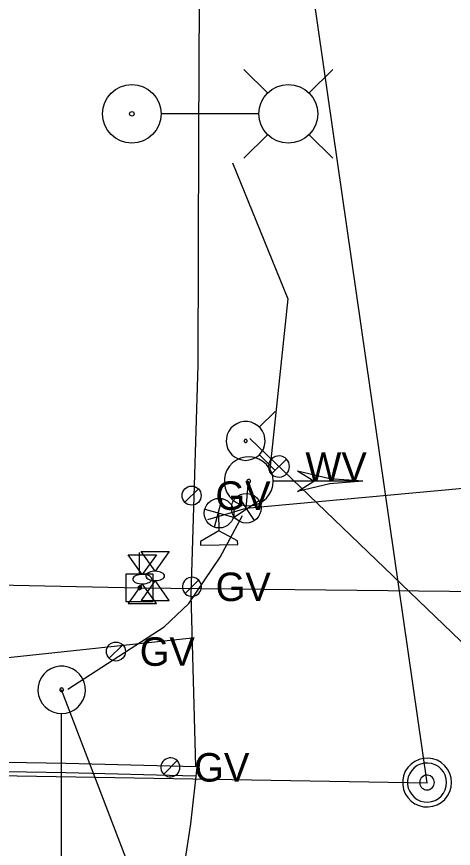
# Model space of a CAD drawing. Extents: x 596028 to 606371, y 330010 to 403088.
# Drawn here: x 604960.8 to 605019.8, y 338014.8 to 338127.1 of the extents above; entities that cross this region are included whole.
import ezdxf

# ---------------------------------------------------------------- set-up
doc = ezdxf.new("R2010")
doc.units = 0
for name, color, linetype in [('E_LTG', 7, 'Continuous'), ('E_SIG', 7, 'Continuous'), ('E_SIG_Conduit', 7, 'Continuous'), ('E_UTL_E_Bold', 7, 'Continuous'), ('E_UTL_EPowerPole', 7, 'Continuous'), ('E_UTL_G', 7, 'Continuous'), ('E_UTL_G_UG', 7, 'Continuous'), ('E_UTL_Overhead', 7, 'Continuous'), ('E_UTL_SAN_MH', 7, 'Continuous'), ('E_UTL_SAN_UG_MMSD', 7, 'Continuous'), ('E_UTL_W', 7, 'Continuous'), ('E_UTL_W_UG', 7, 'Continuous'), ('E_UTL_WHydrant', 7, 'Continuous')]:
    doc.layers.add(name, color=color, linetype=linetype)

# ---------------------------------------------------------------- blocks, each defined once
blk = doc.blocks.new('_U323')
at = {"layer": 'E_SIG'}
for p, q in [((0, 6.1), (0, -6.1)), ((-6.09, 0.4), (6.1, 0.4))]:
    blk.add_line(p, q, dxfattribs=at)
blk.add_circle((0, 0.01), 6.1, dxfattribs=at)
blk = doc.blocks.new('GV')
at = {"layer": 'E_UTL_G'}
blk.add_line((-8.6, -8.6), (8.6, 8.6), dxfattribs=at)
blk.add_circle((0, 0), 12.2, dxfattribs=at)
blk.add_text('GV', height=36.58, dxfattribs=at).set_placement((30.5, -18.3))
blk = doc.blocks.new('_U265')
at = {"layer": 'E_UTL_G', "xscale": 0.32083333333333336, "yscale": 0.32083333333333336}
blk.add_blockref('GV', (0, 0), dxfattribs=at)
blk = doc.blocks.new('_U310')
at = {"layer": 'E_SIG'}
for p, q in [((0, 6.1), (0, -6.1)), ((-6.09, 0.4), (6.1, 0.4))]:
    blk.add_line(p, q, dxfattribs=at)
blk.add_circle((0, 0.01), 6.1, dxfattribs=at)

msp = doc.modelspace()

# ---------------------------------------------------------------- linework, layer by layer
at = {"layer": 'E_LTG'}
for points in [[(604994.72, 338116.75), (604991.49, 338119.98)], [(605000.27, 338116.75), (605003.49, 338119.98)], [(604993.47, 338113.98), (604980.42, 338113.98)], [(604994.72, 338111.21), (604991.49, 338107.98)], [(605000.27, 338111.21), (605003.49, 338107.98)]]:
    msp.add_lwpolyline(points, dxfattribs=at)
for centre, radius in [((604976.39, 338113.98), 3.96), ((604997.49, 338113.98), 3.96), ((604976.39, 338113.98), 0.303)]:
    msp.add_circle(centre, radius, dxfattribs=at)
at = {"layer": 'E_SIG'}
msp.add_line((604988.08, 338060.07), (604988.12, 338057.67), dxfattribs=at)
for points in [[(604995.44, 338064.37), (604995.38, 338065), (604995.2, 338065.6), (604994.92, 338066.16), (604994.53, 338066.65), (604994.06, 338067.06), (604993.51, 338067.38), (604992.92, 338067.58), (604992.3, 338067.67), (604991.67, 338067.64), (604991.06, 338067.49), (604990.49, 338067.23), (604989.98, 338066.87), (604989.55, 338066.41), (604989.21, 338065.89), (604988.97, 338065.3), (604988.86, 338064.69), (604988.86, 338064.06), (604988.97, 338063.44), (604989.21, 338062.86), (604989.55, 338062.33), (604989.98, 338061.88), (604990.49, 338061.52), (604991.06, 338061.25), (604991.67, 338061.11), (604992.3, 338061.08), (604992.92, 338061.17), (604993.51, 338061.37), (604994.06, 338061.69), (604994.53, 338062.1), (604994.92, 338062.59), (604995.2, 338063.15), (604995.38, 338063.75), (604995.44, 338064.37)], [(605007.54, 338064.37), (605003.09, 338064.72), (604998.74, 338065.75)], [(605000.94, 338064.37), (604998.74, 338065.75)], [(604992.39, 338064.37), (604992.39, 338064.42), (604992.38, 338064.47), (604992.35, 338064.51), (604992.32, 338064.55), (604992.29, 338064.58), (604992.25, 338064.6), (604992.2, 338064.62), (604992.15, 338064.63), (604992.1, 338064.62), (604992.06, 338064.61), (604992.01, 338064.59), (604991.98, 338064.56), (604991.94, 338064.53), (604991.92, 338064.49), (604991.9, 338064.44), (604991.89, 338064.4), (604991.89, 338064.35), (604991.9, 338064.3), (604991.92, 338064.26), (604991.94, 338064.22), (604991.98, 338064.18), (604992.01, 338064.15), (604992.06, 338064.13), (604992.1, 338064.12), (604992.15, 338064.12), (604992.2, 338064.13), (604992.25, 338064.14), (604992.29, 338064.17), (604992.32, 338064.2), (604992.35, 338064.24), (604992.38, 338064.28), (604992.39, 338064.33), (604992.39, 338064.37)], [(605007.54, 338064.37), (604995.5, 338064.37)], [(605007.54, 338064.37), (605003.09, 338064.03), (604998.74, 338063)], [(604998.74, 338063), (605000.94, 338064.37)], [(604966.91, 338033.02), (604967.52, 338033.08), (604968.1, 338033.25), (604968.64, 338033.53), (604969.12, 338033.91), (604969.52, 338034.37), (604969.82, 338034.89), (604970.02, 338035.47), (604970.11, 338036.07), (604970.08, 338036.68), (604969.94, 338037.27), (604969.68, 338037.82), (604969.33, 338038.32), (604968.89, 338038.74), (604968.38, 338039.07), (604967.81, 338039.3), (604967.21, 338039.41), (604966.61, 338039.41), (604966.01, 338039.3), (604965.44, 338039.07), (604964.93, 338038.74), (604964.49, 338038.32), (604964.14, 338037.82), (604963.88, 338037.27), (604963.74, 338036.68), (604963.71, 338036.07), (604963.8, 338035.47), (604964, 338034.89), (604964.3, 338034.37), (604964.7, 338033.91), (604965.18, 338033.53), (604965.72, 338033.25), (604966.3, 338033.08), (604966.91, 338033.02)], [(604966.91, 338035.98), (604966.96, 338035.98), (604967, 338036), (604967.04, 338036.02), (604967.08, 338036.05), (604967.11, 338036.08), (604967.13, 338036.12), (604967.15, 338036.17), (604967.16, 338036.21), (604967.15, 338036.26), (604967.14, 338036.3), (604967.12, 338036.35), (604967.1, 338036.38), (604967.06, 338036.42), (604967.02, 338036.44), (604966.98, 338036.46), (604966.93, 338036.47), (604966.89, 338036.47), (604966.84, 338036.46), (604966.8, 338036.44), (604966.76, 338036.42), (604966.73, 338036.38), (604966.7, 338036.35), (604966.68, 338036.3), (604966.67, 338036.26), (604966.67, 338036.21), (604966.67, 338036.17), (604966.69, 338036.12), (604966.71, 338036.08), (604966.74, 338036.05), (604966.78, 338036.02), (604966.82, 338036), (604966.86, 338035.98), (604966.91, 338035.98)], [(604966.91, 338006.33), (604966.91, 338032.97)]]:
    msp.add_lwpolyline(points, dxfattribs=at)
msp.add_lwpolyline([(604985.65, 338056.25), (604985.66, 338055.73), (604990.66, 338055.82), (604990.65, 338056.34), (604988.12, 338057.67)], close=True, dxfattribs=at)
at = {"layer": 'E_SIG_Conduit'}
for points in [[(604986.64, 338059.22), (604991.82, 338060.74), (605049.87, 338066.12), (605105.21, 338040.56)], [(604991.82, 338060.74), (604992.14, 338064.37)], [(604967.76, 338036.33), (604980.73, 338044.73), (604984.07, 338047.87), (604988.3, 338054.12), (604991.31, 338059.74)], [(604988.3, 337980.29), (604966.91, 338036.22)]]:
    msp.add_lwpolyline(points, dxfattribs=at)
at = {"layer": 'E_UTL_E_Bold'}
for points in [[(604975.89, 338054.46), (604979.7, 338054.46)], [(604977.79, 338051.8), (604975.89, 338054.46)], [(604977.62, 338054.89), (604981.43, 338054.89)], [(604979.53, 338052.23), (604977.62, 338054.89)], [(604979.7, 338054.46), (604977.79, 338051.8)], [(604981.43, 338054.89), (604979.53, 338052.23)], [(604979.06, 338051.16), (604979.04, 338051.28), (604978.97, 338051.4), (604978.86, 338051.51), (604978.71, 338051.6), (604978.53, 338051.68), (604978.32, 338051.74), (604978.09, 338051.78), (604977.85, 338051.8), (604977.61, 338051.79), (604977.38, 338051.76), (604977.16, 338051.71), (604976.96, 338051.64), (604976.79, 338051.56), (604976.66, 338051.46), (604976.57, 338051.34), (604976.53, 338051.22), (604976.53, 338051.1), (604976.57, 338050.99), (604976.66, 338050.87), (604976.79, 338050.77), (604976.96, 338050.68), (604977.16, 338050.61), (604977.38, 338050.56), (604977.61, 338050.54), (604977.85, 338050.53), (604978.09, 338050.55), (604978.32, 338050.59), (604978.53, 338050.65), (604978.71, 338050.73), (604978.86, 338050.82), (604978.97, 338050.93), (604979.04, 338051.04), (604979.06, 338051.16)], [(604980.8, 338051.59), (604980.78, 338051.71), (604980.71, 338051.83), (604980.6, 338051.94), (604980.45, 338052.03), (604980.26, 338052.11), (604980.06, 338052.17), (604979.83, 338052.21), (604979.59, 338052.23), (604979.35, 338052.22), (604979.11, 338052.19), (604978.89, 338052.14), (604978.7, 338052.07), (604978.53, 338051.99), (604978.4, 338051.89), (604978.31, 338051.77), (604978.26, 338051.65), (604978.26, 338051.53), (604978.31, 338051.42), (604978.4, 338051.3), (604978.53, 338051.2), (604978.7, 338051.11), (604978.89, 338051.04), (604979.11, 338050.99), (604979.35, 338050.97), (604979.59, 338050.96), (604979.83, 338050.98), (604980.06, 338051.02), (604980.26, 338051.08), (604980.45, 338051.16), (604980.6, 338051.25), (604980.71, 338051.36), (604980.78, 338051.47), (604980.8, 338051.59)], [(604977.79, 338050.53), (604975.89, 338047.86)], [(604979.53, 338050.96), (604977.62, 338048.29)], [(604979.7, 338047.86), (604977.79, 338050.53)], [(604981.43, 338048.29), (604979.53, 338050.96)], [(604977.62, 338048.29), (604981.43, 338048.29)], [(604975.89, 338047.86), (604979.7, 338047.86)]]:
    msp.add_lwpolyline(points, dxfattribs=at)
at = {"layer": 'E_UTL_EPowerPole'}
for points in [[(604977.43, 338051.85), (604977.43, 338054.76)], [(604979.28, 338051.85), (604975.59, 338051.85)], [(604975.59, 338051.85), (604975.59, 338048.16)], [(604979.28, 338048.16), (604979.28, 338051.85)], [(604977.7, 338050.01), (604977.7, 338050.05), (604977.69, 338050.1), (604977.67, 338050.14), (604977.64, 338050.17), (604977.6, 338050.2), (604977.56, 338050.22), (604977.52, 338050.24), (604977.48, 338050.24), (604977.43, 338050.24), (604977.39, 338050.23), (604977.35, 338050.21), (604977.31, 338050.19), (604977.28, 338050.15), (604977.25, 338050.12), (604977.24, 338050.07), (604977.23, 338050.03), (604977.23, 338049.98), (604977.24, 338049.94), (604977.25, 338049.9), (604977.28, 338049.86), (604977.31, 338049.83), (604977.35, 338049.8), (604977.39, 338049.78), (604977.43, 338049.77), (604977.48, 338049.77), (604977.52, 338049.78), (604977.56, 338049.79), (604977.6, 338049.81), (604977.64, 338049.84), (604977.67, 338049.88), (604977.69, 338049.92), (604977.7, 338049.96), (604977.7, 338050.01)], [(604975.59, 338048.16), (604979.28, 338048.16)]]:
    msp.add_lwpolyline(points, dxfattribs=at)
at = {"layer": 'E_UTL_G'}
for points in [[(604985.76, 338050.12), (604985.74, 338050.37), (604985.67, 338050.6), (604985.56, 338050.82), (604985.41, 338051.01), (604985.22, 338051.17), (604985.01, 338051.29), (604984.78, 338051.37), (604984.54, 338051.41), (604984.3, 338051.39), (604984.06, 338051.34), (604983.84, 338051.24), (604983.64, 338051.09), (604983.47, 338050.92), (604983.34, 338050.71), (604983.25, 338050.49), (604983.2, 338050.25), (604983.2, 338050), (604983.25, 338049.76), (604983.34, 338049.54), (604983.47, 338049.33), (604983.64, 338049.15), (604983.84, 338049.01), (604984.06, 338048.91), (604984.3, 338048.85), (604984.54, 338048.84), (604984.78, 338048.88), (604985.01, 338048.96), (604985.22, 338049.08), (604985.41, 338049.24), (604985.56, 338049.43), (604985.67, 338049.65), (604985.74, 338049.88), (604985.76, 338050.12)], [(604983.57, 338049.22), (604985.39, 338051.03)], [(604982.87, 338025.75), (604982.85, 338026), (604982.78, 338026.23), (604982.67, 338026.45), (604982.52, 338026.64), (604982.33, 338026.8), (604982.12, 338026.92), (604981.89, 338027), (604981.65, 338027.04), (604981.41, 338027.02), (604981.17, 338026.97), (604980.95, 338026.87), (604980.75, 338026.72), (604980.58, 338026.55), (604980.45, 338026.34), (604980.36, 338026.12), (604980.31, 338025.88), (604980.31, 338025.63), (604980.36, 338025.39), (604980.45, 338025.17), (604980.58, 338024.96), (604980.75, 338024.78), (604980.95, 338024.64), (604981.17, 338024.54), (604981.41, 338024.48), (604981.65, 338024.47), (604981.89, 338024.51), (604982.12, 338024.59), (604982.33, 338024.71), (604982.52, 338024.87), (604982.67, 338025.06), (604982.78, 338025.28), (604982.85, 338025.51), (604982.87, 338025.75)], [(604980.68, 338024.85), (604982.5, 338026.66)]]:
    msp.add_lwpolyline(points, dxfattribs=at)
at = {"layer": 'E_UTL_G_UG'}
for points in [[(604985.44, 338110.91), (604985.58, 338148.1), (604843.56, 338783.61)], [(604592.86, 338025.1), (604605.4, 338024.88), (604620.94, 338024.97), (604627.53, 338024.88), (604627.66, 338048.71), (604659.6, 338048.1), (604660.29, 338024.5), (604661.98, 338024.48), (604678.08, 338023.1), (604703.11, 338023.01), (604728.65, 338022.61), (604754.62, 338022.17), (604788.4, 338021.61), (604836.01, 338021.58), (604864.95, 338021.48), (604896.37, 338021.5), (604900.27, 338026.31), (604935.52, 338026.84), (604967.49, 338026.3), (604985, 338025.85), (604984.37, 338049.04), (604985.32, 338080.05), (604985.44, 338110.91)], [(604632.12, 338043.25), (604936.03, 338038.05), (604984.53, 338043.23)], [(604985.13, 338025.8), (604984.31, 338018.12), (604982.82, 338008.48), (604982.14, 337990.42), (604982.27, 337979.47), (604987, 337975.81), (604995.42, 337975.54), (605011.51, 337976.25), (605020.99, 337971.8), (605053.36, 337969.44), (605062.73, 337971.35), (605086.18, 337973.75), (605099.06, 337974.9), (605119.67, 337972.71), (605158.32, 337969.58), (605188.11, 337968.3), (605207.41, 337968.58), (605224.32, 337967.71), (605236.94, 337968.08), (605244.48, 337969.02), (605249.45, 337969.46), (605249.24, 337972.16), (605249.24, 337972.53)], [(604660.28, 338023.25), (604661.92, 338023.23), (604678.02, 338021.85), (604703.1, 338021.76), (604728.63, 338021.36), (604754.6, 338020.92), (604788.39, 338020.36), (604836.01, 338020.33), (604864.95, 338020.23), (604896.97, 338020.25), (604900.87, 338025.07), (604935.52, 338025.59), (604967.46, 338025.05), (604984.97, 338024.6)]]:
    msp.add_lwpolyline(points, dxfattribs=at)
at = {"layer": 'E_UTL_Overhead'}
msp.add_lwpolyline([(604103.64, 338065.21), (604129.71, 338064.26), (604269.62, 338062.62), (604344.53, 338119.28), (604560.83, 338082.73), (604641.4, 338068.29), (604696.28, 338059.45), (604715.56, 338054.88), (604786.57, 338054.03), (604829.08, 338053.72), (604872.92, 338052.19), (604977.47, 338050.01), (605123.72, 338048.42), (605215.39, 338038.9)], dxfattribs=at)
at = {"layer": 'E_UTL_SAN_MH'}
for points in [[(605019.5, 338023.71), (605019.44, 338024.33), (605019.27, 338024.93), (605018.98, 338025.49), (605018.59, 338025.98), (605018.12, 338026.39), (605017.57, 338026.71), (605016.98, 338026.91), (605016.36, 338027), (605015.73, 338026.97), (605015.12, 338026.82), (605014.55, 338026.56), (605014.04, 338026.2), (605013.61, 338025.75), (605013.27, 338025.22), (605013.04, 338024.63), (605012.92, 338024.02), (605012.92, 338023.39), (605013.04, 338022.78), (605013.27, 338022.19), (605013.61, 338021.67), (605014.04, 338021.21), (605014.55, 338020.85), (605015.12, 338020.59), (605015.73, 338020.44), (605016.36, 338020.41), (605016.98, 338020.5), (605017.57, 338020.7), (605018.12, 338021.02), (605018.59, 338021.43), (605018.98, 338021.92), (605019.27, 338022.48), (605019.44, 338023.08), (605019.5, 338023.71)], [(605018.84, 338023.71), (605018.79, 338024.2), (605018.65, 338024.69), (605018.42, 338025.13), (605018.11, 338025.53), (605017.73, 338025.86), (605017.3, 338026.11), (605016.82, 338026.27), (605016.33, 338026.34), (605015.83, 338026.32), (605015.34, 338026.2), (605014.88, 338025.99), (605014.47, 338025.7), (605014.13, 338025.34), (605013.86, 338024.91), (605013.67, 338024.45), (605013.57, 338023.96), (605013.57, 338023.45), (605013.67, 338022.96), (605013.86, 338022.5), (605014.13, 338022.07), (605014.47, 338021.71), (605014.88, 338021.42), (605015.34, 338021.21), (605015.83, 338021.09), (605016.33, 338021.07), (605016.82, 338021.14), (605017.3, 338021.3), (605017.73, 338021.55), (605018.11, 338021.88), (605018.42, 338022.28), (605018.65, 338022.72), (605018.79, 338023.21), (605018.84, 338023.71)], [(605017.19, 338023.71), (605017.17, 338023.89), (605017.12, 338024.07), (605017.03, 338024.24), (605016.92, 338024.39), (605016.78, 338024.51), (605016.61, 338024.61), (605016.44, 338024.67), (605016.25, 338024.69), (605016.06, 338024.69), (605015.88, 338024.64), (605015.71, 338024.56), (605015.55, 338024.45), (605015.42, 338024.32), (605015.32, 338024.16), (605015.25, 338023.98), (605015.22, 338023.8), (605015.22, 338023.61), (605015.25, 338023.43), (605015.32, 338023.25), (605015.42, 338023.09), (605015.55, 338022.96), (605015.71, 338022.85), (605015.88, 338022.77), (605016.06, 338022.73), (605016.25, 338022.72), (605016.44, 338022.74), (605016.61, 338022.8), (605016.78, 338022.9), (605016.92, 338023.02), (605017.03, 338023.17), (605017.12, 338023.34), (605017.17, 338023.52), (605017.19, 338023.71)]]:
    msp.add_lwpolyline(points, dxfattribs=at)
at = {"layer": 'E_UTL_SAN_UG_MMSD'}
for p, q in [((605016.2, 338023.67), (604854.51, 339147.21)), ((604654.54, 338029.86), (605016.26, 338023.68))]:
    msp.add_line(p, q, dxfattribs=at)
at = {"layer": 'E_UTL_W'}
for points in [[(604997.65, 338066.37), (604997.62, 338066.64), (604997.54, 338066.9), (604997.42, 338067.14), (604997.25, 338067.35), (604997.05, 338067.53), (604996.81, 338067.67), (604996.56, 338067.75), (604996.29, 338067.79), (604996.02, 338067.78), (604995.75, 338067.72), (604995.51, 338067.6), (604995.29, 338067.45), (604995.1, 338067.25), (604994.95, 338067.02), (604994.85, 338066.77), (604994.8, 338066.5), (604994.8, 338066.23), (604994.85, 338065.97), (604994.95, 338065.72), (604995.1, 338065.49), (604995.29, 338065.29), (604995.51, 338065.13), (604995.75, 338065.02), (604996.02, 338064.96), (604996.29, 338064.94), (604996.56, 338064.98), (604996.81, 338065.07), (604997.05, 338065.21), (604997.25, 338065.38), (604997.42, 338065.6), (604997.54, 338065.84), (604997.62, 338066.1), (604997.65, 338066.37)], [(604995.21, 338065.36), (604997.23, 338067.38)]]:
    msp.add_lwpolyline(points, dxfattribs=at)
at = {"layer": 'E_UTL_W_UG'}
for points in [[(604989.96, 338107.38), (604997.42, 338088.99), (604994.97, 338065.55)], [(604992.29, 338070.15), (605042.36, 338022.05)]]:
    msp.add_lwpolyline(points, dxfattribs=at)
at = {"layer": 'E_UTL_WHydrant'}
for points in [[(604993.57, 338071.66), (604995.71, 338073.8)], [(604991.73, 338067.2), (604992.23, 338067.25), (604992.71, 338067.39), (604993.15, 338067.61), (604993.54, 338067.92), (604993.87, 338068.3), (604994.12, 338068.73), (604994.28, 338069.2), (604994.35, 338069.7), (604994.33, 338070.19), (604994.21, 338070.68), (604994.01, 338071.13), (604993.72, 338071.54), (604993.36, 338071.88), (604992.94, 338072.15), (604992.47, 338072.34), (604991.98, 338072.43), (604991.49, 338072.43), (604991, 338072.34), (604990.53, 338072.15), (604990.11, 338071.88), (604989.75, 338071.54), (604989.46, 338071.13), (604989.26, 338070.68), (604989.14, 338070.19), (604989.12, 338069.7), (604989.19, 338069.2), (604989.35, 338068.73), (604989.6, 338068.3), (604989.93, 338067.92), (604990.32, 338067.61), (604990.76, 338067.39), (604991.24, 338067.25), (604991.73, 338067.2)], [(604991.73, 338069.62), (604991.77, 338069.62), (604991.81, 338069.63), (604991.84, 338069.65), (604991.87, 338069.68), (604991.9, 338069.7), (604991.92, 338069.74), (604991.93, 338069.77), (604991.94, 338069.81), (604991.93, 338069.85), (604991.92, 338069.89), (604991.91, 338069.92), (604991.89, 338069.95), (604991.86, 338069.98), (604991.83, 338070), (604991.79, 338070.01), (604991.75, 338070.02), (604991.72, 338070.02), (604991.68, 338070.01), (604991.64, 338070), (604991.61, 338069.98), (604991.58, 338069.95), (604991.56, 338069.92), (604991.55, 338069.89), (604991.54, 338069.85), (604991.53, 338069.81), (604991.54, 338069.77), (604991.55, 338069.74), (604991.57, 338069.7), (604991.6, 338069.68), (604991.63, 338069.65), (604991.66, 338069.63), (604991.7, 338069.62), (604991.73, 338069.62)], [(604993.57, 338067.99), (604995.71, 338065.84)]]:
    msp.add_lwpolyline(points, dxfattribs=at)

# ---------------------------------------------------------------- block references
at = {"layer": 'E_SIG', "xscale": 0.3280833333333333, "yscale": 0.32808333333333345, "rotation": 74.96184931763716}
msp.add_blockref('_U310', (604988.16, 338060.07), dxfattribs=at)
at = {"layer": 'E_SIG_Conduit', "xscale": 0.3280833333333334, "yscale": 0.32808333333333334, "rotation": -146.50594319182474}
msp.add_blockref('_U323', (604991.82, 338060.74), dxfattribs=at)
at = {"layer": 'E_UTL_G', "xscale": 0.32808333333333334, "yscale": 0.32808333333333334}
for p in [(604984.45, 338062.44), (604974.24, 338041.39)]:
    msp.add_blockref('_U265', p, dxfattribs=at)

# ---------------------------------------------------------------- texts
at = {"layer": 'E_UTL_G'}
for p in [(604987.69, 338048.2), (604984.8, 338023.83)]:
    msp.add_text('GV', height=3.85, dxfattribs=at).set_placement(p)
at = {"layer": 'E_UTL_W'}
msp.add_text('WV', height=3.85, dxfattribs=at).set_placement((604999.79, 338064.44))

doc.saveas('drawing.dxf')
